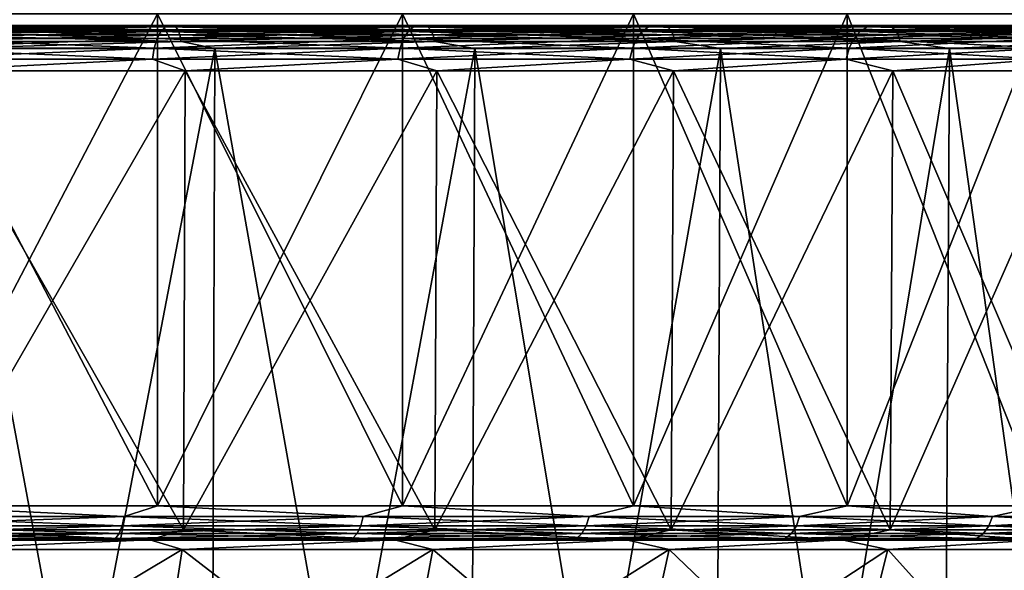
# Model space of a CAD drawing. Header units: metres. Extents: x -92 to 264, y -100 to 50.
# Tile 197 of 656: x 8 to 17, y -69 to -64. Entities that reach past the tile are written whole.
import ezdxf

# ---------------------------------------------------------------- set-up
doc = ezdxf.new("R2010")
doc.units = ezdxf.units.M
doc.layers.add('solid_21062050_01', color=7, linetype='CONTINUOUS')

msp = doc.modelspace()

# ---------------------------------------------------------------- linework, layer by layer
at = {"layer": 'solid_21062050_01'}
for points in [[(9.35491, -63.900002, -25.50779), (9.35491, -68.199997, -25.50779), (7.107355, -68.199997, -26.370543)], [(7.107355, -63.900002, -26.370543), (9.35491, -63.900002, -25.50779), (7.107355, -68.199997, -26.370543)], [(7.107355, -63.900002, 17.378082), (7.107355, -68.199997, 17.37808), (9.354911, -68.199997, 16.515329)], [(9.35491, -63.900002, 16.515329), (7.107355, -63.900002, 17.378082), (9.354911, -68.199997, 16.515329)], [(11.499975, -63.900002, -24.414829), (11.499975, -68.199997, -24.414829), (9.35491, -68.199997, -25.50779)], [(9.35491, -63.900002, -25.50779), (11.499975, -63.900002, -24.414829), (9.35491, -68.199997, -25.50779)], [(9.35491, -63.900002, 16.515329), (9.354911, -68.199997, 16.515329), (11.499976, -68.199997, 15.422368)], [(11.499975, -63.900002, 15.422368), (9.35491, -63.900002, 16.515329), (11.499976, -68.199997, 15.422368)], [(13.519039, -63.900002, -23.103636), (13.519039, -68.199997, -23.103636), (11.499975, -68.199997, -24.414829)], [(11.499975, -63.900002, -24.414829), (13.519039, -63.900002, -23.103636), (11.499975, -68.199997, -24.414829)], [(11.499975, -63.900002, 15.422368), (11.499976, -68.199997, 15.422368), (13.519039, -68.199997, 14.111176)], [(13.519039, -63.900002, 14.111176), (11.499975, -63.900002, 15.422368), (13.519039, -68.199997, 14.111176)], [(15.389986, -63.900002, -21.588577), (15.389986, -68.199997, -21.588577), (13.519039, -68.199997, -23.103636)], [(13.519039, -63.900002, -23.103636), (15.389986, -63.900002, -21.588577), (13.519039, -68.199997, -23.103636)], [(13.519039, -63.900002, 14.111176), (13.519039, -68.199997, 14.111176), (15.389986, -68.199997, 12.596117)], [(15.389986, -63.900002, 12.596117), (13.519039, -63.900002, 14.111176), (15.389986, -68.199997, 12.596117)], [(17.092318, -63.900002, -19.88625), (17.092318, -68.199997, -19.88625), (15.389986, -68.199997, -21.588577)], [(15.389986, -63.900002, -21.588577), (17.092318, -63.900002, -19.88625), (15.389986, -68.199997, -21.588577)], [(15.389986, -63.900002, 12.596117), (15.389986, -68.199997, 12.596117), (17.092318, -68.199997, 10.893789)], [(17.092318, -63.900002, 10.893789), (15.389986, -63.900002, 12.596117), (17.092318, -68.199997, 10.893789)], [(7.099416, -64.115776, 18.131247), (7.124185, -64.052856, 18.21019), (9.384804, -64.052856, 17.372948)], [(9.352176, -64.115776, 17.296915), (7.099416, -64.115776, 18.131247), (9.384804, -64.052856, 17.372948)], [(7.099416, -64.115776, -27.123707), (9.352176, -64.115776, -26.289375), (7.124185, -64.052856, -27.20265)], [(7.124185, -64.052856, 18.21019), (7.152971, -64.013374, 18.301937), (9.422724, -64.013374, 17.461313)], [(9.384804, -64.052856, 17.372948), (7.124185, -64.052856, 18.21019), (9.422724, -64.013374, 17.461313)], [(7.124185, -64.052856, -27.20265), (9.384804, -64.052856, -26.365408), (7.152971, -64.013374, -27.294397)], [(9.352176, -64.115776, -26.289375), (9.384804, -64.052856, -26.365408), (7.124185, -64.052856, -27.20265)], [(9.422724, -64.013374, 17.461313), (7.152971, -64.013374, 18.301937), (7.411903, -64, 18.326927)], [(7.152971, -64.013374, -27.294397), (9.422724, -64.013374, -26.453773), (7.411871, -64, -27.319397)], [(9.384804, -64.052856, -26.365408), (9.422724, -64.013374, -26.453773), (7.152971, -64.013374, -27.294397)], [(7.216536, -64.009834, -28.285961), (7.659495, -64, -28.081921), (8.88384, -64, -27.648558)], [(7.216536, -64.009834, -28.285961), (8.88384, -64, -27.648558), (9.513587, -64.009834, -27.464062)], [(9.513587, -64.009834, 18.471601), (7.659501, -64, 19.089458), (7.216536, -64.009834, 19.293499)], [(7.216536, -64.009834, 19.293499), (7.23281, -64.038536, 19.347151), (9.535042, -64.038536, 18.523397)], [(9.513587, -64.009834, 18.471601), (7.216536, -64.009834, 19.293499), (9.535042, -64.038536, 18.523397)], [(7.216536, -64.009834, -28.285961), (9.513587, -64.009834, -27.464062), (7.23281, -64.038536, -28.339611)], [(9.513587, -64.009834, -27.464062), (9.535042, -64.038536, -27.515858), (7.23281, -64.038536, -28.339611)], [(7.23281, -64.038536, 19.347151), (7.245687, -64.083237, 19.389601), (9.552018, -64.083237, 18.564383)], [(9.535042, -64.038536, 18.523397), (7.23281, -64.038536, 19.347151), (9.552018, -64.083237, 18.564383)], [(7.23281, -64.038536, -28.339611), (9.535042, -64.038536, -27.515858), (7.245687, -64.083237, -28.382061)], [(9.535042, -64.038536, -27.515858), (9.552018, -64.083237, -27.556843), (7.245687, -64.083237, -28.382061)], [(7.411871, -64, -27.319397), (9.757451, -64, -26.419382), (7.659495, -64, -28.081921)], [(9.422724, -64.013374, -26.453773), (9.757451, -64, -26.419382), (7.411871, -64, -27.319397)], [(7.411903, -64, 18.326927), (7.659501, -64, 19.089458), (8.883845, -64, 18.656096)], [(9.757481, -64, 17.426908), (7.411903, -64, 18.326927), (8.883845, -64, 18.656096)], [(9.422724, -64.013374, 17.461313), (7.411903, -64, 18.326927), (9.757481, -64, 17.426908)], [(9.757451, -64, -26.419382), (8.88384, -64, -27.648558), (7.659495, -64, -28.081921)], [(9.513587, -64.009834, 18.471601), (8.883845, -64, 18.656096), (7.659501, -64, 19.089458)], [(9.757451, -64, -26.419382), (10.083443, -64, -27.151834), (8.88384, -64, -27.648558)], [(9.513587, -64.009834, -27.464062), (8.88384, -64, -27.648558), (10.083443, -64, -27.151834)], [(9.757481, -64, 17.426908), (8.883845, -64, 18.656096), (10.083448, -64, 18.159372)], [(9.513587, -64.009834, 18.471601), (10.083448, -64, 18.159372), (8.883845, -64, 18.656096)], [(9.352176, -64.115776, 17.296915), (9.384804, -64.052856, 17.372948), (11.549121, -64.052856, 16.311298)], [(11.508968, -64.115776, 16.238958), (9.352176, -64.115776, 17.296915), (11.549121, -64.052856, 16.311298)], [(9.352176, -64.115776, -26.289375), (11.508968, -64.115776, -25.231419), (9.384804, -64.052856, -26.365408)], [(9.384804, -64.052856, 17.372948), (9.422724, -64.013374, 17.461313), (11.595786, -64.013374, 16.395374)], [(11.549121, -64.052856, 16.311298), (9.384804, -64.052856, 17.372948), (11.595786, -64.013374, 16.395374)], [(9.384804, -64.052856, -26.365408), (11.549121, -64.052856, -25.303761), (9.422724, -64.013374, -26.453773)], [(11.508968, -64.115776, -25.231419), (11.549121, -64.052856, -25.303761), (9.384804, -64.052856, -26.365408)], [(11.595786, -64.013374, 16.395374), (9.422724, -64.013374, 17.461313), (9.757481, -64, 17.426908)], [(9.422724, -64.013374, -26.453773), (11.595786, -64.013374, -25.387835), (9.757451, -64, -26.419382)], [(11.549121, -64.052856, -25.303761), (11.595786, -64.013374, -25.387835), (9.422724, -64.013374, -26.453773)], [(9.513587, -64.009834, -27.464062), (10.083443, -64, -27.151834), (11.255242, -64, -26.593105)], [(9.513587, -64.009834, -27.464062), (11.255242, -64, -26.593105), (11.719018, -64.009834, -26.420971)], [(11.719018, -64.009834, 17.428511), (10.083448, -64, 18.159372), (9.513587, -64.009834, 18.471601)], [(9.513587, -64.009834, 18.471601), (9.535042, -64.038536, 18.523397), (11.745446, -64.038536, 17.477955)], [(11.719018, -64.009834, 17.428511), (9.513587, -64.009834, 18.471601), (11.745446, -64.038536, 17.477955)], [(9.513587, -64.009834, -27.464062), (11.719018, -64.009834, -26.420971), (9.535042, -64.038536, -27.515858)], [(11.719018, -64.009834, -26.420971), (11.745446, -64.038536, -26.470415), (9.535042, -64.038536, -27.515858)], [(9.535042, -64.038536, 18.523397), (9.552018, -64.083237, 18.564383), (11.766358, -64.083237, 17.517076)], [(11.745446, -64.038536, 17.477955), (9.535042, -64.038536, 18.523397), (11.766358, -64.083237, 17.517076)], [(9.535042, -64.038536, -27.515858), (11.745446, -64.038536, -26.470415), (9.552018, -64.083237, -27.556843)], [(11.745446, -64.038536, -26.470415), (11.766358, -64.083237, -26.509539), (9.552018, -64.083237, -27.556843)], [(9.757451, -64, -26.419382), (11.99577, -64, -25.279268), (10.083443, -64, -27.151834)], [(11.595786, -64.013374, -25.387835), (11.99577, -64, -25.279268), (9.757451, -64, -26.419382)], [(9.757481, -64, 17.426908), (10.083448, -64, 18.159372), (11.255248, -64, 17.600643)], [(11.995798, -64, 16.286793), (9.757481, -64, 17.426908), (11.255248, -64, 17.600643)], [(11.595786, -64.013374, 16.395374), (9.757481, -64, 17.426908), (11.995798, -64, 16.286793)], [(11.99577, -64, -25.279268), (11.255242, -64, -26.593105), (10.083443, -64, -27.151834)], [(11.719018, -64.009834, 17.428511), (11.255248, -64, 17.600643), (10.083448, -64, 18.159372)], [(11.99577, -64, -25.279268), (12.396545, -64, -25.973631), (11.255242, -64, -26.593105)], [(11.719018, -64.009834, -26.420971), (11.255242, -64, -26.593105), (12.396545, -64, -25.973631)], [(11.995798, -64, 16.286793), (11.255248, -64, 17.600643), (12.396551, -64, 16.981167)], [(11.719018, -64.009834, 17.428511), (12.396551, -64, 16.981167), (11.255248, -64, 17.600643)], [(11.508968, -64.115776, 16.238958), (11.549121, -64.052856, 16.311298), (13.594929, -64.052856, 15.036138)], [(13.547664, -64.115776, 14.968229), (11.508968, -64.115776, 16.238958), (13.594929, -64.052856, 15.036138)], [(11.508968, -64.115776, -25.231419), (13.547664, -64.115776, -23.96069), (11.549121, -64.052856, -25.303761)], [(11.549121, -64.052856, 16.311298), (11.595786, -64.013374, 16.395374), (13.64986, -64.013374, 15.11506)], [(13.594929, -64.052856, 15.036138), (11.549121, -64.052856, 16.311298), (13.64986, -64.013374, 15.11506)], [(11.549121, -64.052856, -25.303761), (13.594929, -64.052856, -24.028597), (11.595786, -64.013374, -25.387835)], [(13.547664, -64.115776, -23.96069), (13.594929, -64.052856, -24.028597), (11.549121, -64.052856, -25.303761)], [(13.64986, -64.013374, 15.11506), (11.595786, -64.013374, 16.395374), (11.995798, -64, 16.286793)], [(11.595786, -64.013374, -25.387835), (13.64986, -64.013374, -24.107521), (11.99577, -64, -25.279268)], [(13.594929, -64.052856, -24.028597), (13.64986, -64.013374, -24.107521), (11.595786, -64.013374, -25.387835)], [(11.719018, -64.009834, -26.420971), (12.396545, -64, -25.973631), (13.503837, -64, -25.29524)], [(11.719018, -64.009834, -26.420971), (13.503837, -64, -25.29524), (13.811588, -64.009834, -25.166733)], [(13.811588, -64.009834, 16.174273), (12.396551, -64, 16.981167), (11.719018, -64.009834, 17.428511)], [(11.719018, -64.009834, 17.428511), (11.745446, -64.038536, 17.477955), (13.842736, -64.038536, 16.220888)], [(13.811588, -64.009834, 16.174273), (11.719018, -64.009834, 17.428511), (13.842736, -64.038536, 16.220888)], [(11.719018, -64.009834, -26.420971), (13.811588, -64.009834, -25.166733), (11.745446, -64.038536, -26.470415)], [(13.811588, -64.009834, -25.166733), (13.842736, -64.038536, -25.213348), (11.745446, -64.038536, -26.470415)], [(11.745446, -64.038536, 17.477955), (11.766358, -64.083237, 17.517076), (13.867381, -64.083237, 16.257772)], [(13.842736, -64.038536, 16.220888), (11.745446, -64.038536, 17.477955), (13.867381, -64.083237, 16.257772)], [(11.745446, -64.038536, -26.470415), (13.842736, -64.038536, -25.213348), (11.766358, -64.083237, -26.509539)], [(13.842736, -64.038536, -25.213348), (13.867381, -64.083237, -25.250233), (11.766358, -64.083237, -26.509539)], [(11.99577, -64, -25.279268), (14.102632, -64, -23.911385), (12.396545, -64, -25.973631)], [(13.64986, -64.013374, -24.107521), (14.102632, -64, -23.911385), (11.99577, -64, -25.279268)], [(11.995798, -64, 16.286793), (12.396551, -64, 16.981167), (13.503841, -64, 16.302776)], [(14.102658, -64, 14.918904), (11.995798, -64, 16.286793), (13.503841, -64, 16.302776)], [(13.64986, -64.013374, 15.11506), (11.995798, -64, 16.286793), (14.102658, -64, 14.918904)], [(14.102632, -64, -23.911385), (13.503837, -64, -25.29524), (12.396545, -64, -25.973631)], [(13.811588, -64.009834, 16.174273), (13.503841, -64, 16.302776), (12.396551, -64, 16.981167)], [(14.102632, -64, -23.911385), (14.573799, -64, -24.560043), (13.503837, -64, -25.29524)], [(13.811588, -64.009834, -25.166733), (13.503837, -64, -25.29524), (14.573799, -64, -24.560043)], [(14.102658, -64, 14.918904), (13.503841, -64, 16.302776), (14.573804, -64, 15.567579)], [(13.811588, -64.009834, 16.174273), (14.573804, -64, 15.567579), (13.503841, -64, 16.302776)], [(13.547664, -64.115776, 14.968229), (13.594929, -64.052856, 15.036138), (15.501235, -64.052856, 13.560547)], [(15.447342, -64.115776, 13.497769), (13.547664, -64.115776, 14.968229), (15.501235, -64.052856, 13.560547)], [(13.547664, -64.115776, -23.96069), (15.447342, -64.115776, -22.490229), (13.594929, -64.052856, -24.028597)], [(13.594929, -64.052856, 15.036138), (13.64986, -64.013374, 15.11506), (15.563869, -64.013374, 13.633507)], [(15.501235, -64.052856, 13.560547), (13.594929, -64.052856, 15.036138), (15.563869, -64.013374, 13.633507)], [(13.594929, -64.052856, -24.028597), (15.501235, -64.052856, -22.553007), (13.64986, -64.013374, -24.107521)], [(15.447342, -64.115776, -22.490229), (15.501235, -64.052856, -22.553007), (13.594929, -64.052856, -24.028597)], [(15.563869, -64.013374, 13.633507), (13.64986, -64.013374, 15.11506), (14.102658, -64, 14.918904)], [(13.64986, -64.013374, -24.107521), (15.563869, -64.013374, -22.625967), (14.102632, -64, -23.911385)], [(15.501235, -64.052856, -22.553007), (15.563869, -64.013374, -22.625967), (13.64986, -64.013374, -24.107521)], [(13.811588, -64.009834, -25.166733), (14.573799, -64, -24.560043), (15.603977, -64, -23.769756)], [(13.811588, -64.009834, -25.166733), (15.603977, -64, -23.769756), (15.771145, -64.009834, -23.713427)], [(15.771145, -64.009834, 14.720966), (14.573804, -64, 15.567579), (13.811588, -64.009834, 16.174273)], [(13.811588, -64.009834, 16.174273), (13.842736, -64.038536, 16.220888), (15.806712, -64.038536, 14.764304)], [(15.771145, -64.009834, 14.720966), (13.811588, -64.009834, 16.174273), (15.806712, -64.038536, 14.764304)], [(13.811588, -64.009834, -25.166733), (15.771145, -64.009834, -23.713427), (13.842736, -64.038536, -25.213348)], [(15.771145, -64.009834, -23.713427), (15.806712, -64.038536, -23.756763), (13.842736, -64.038536, -25.213348)], [(13.842736, -64.038536, 16.220888), (13.867381, -64.083237, 16.257772), (15.834854, -64.083237, 14.798595)], [(15.806712, -64.038536, 14.764304), (13.842736, -64.038536, 16.220888), (15.834854, -64.083237, 14.798595)], [(13.842736, -64.038536, -25.213348), (15.806712, -64.038536, -23.756763), (13.867381, -64.083237, -25.250233)], [(15.806712, -64.038536, -23.756763), (15.834854, -64.083237, -23.791056), (13.867381, -64.083237, -25.250233)], [(14.102632, -64, -23.911385), (16.05521, -64, -22.330553), (14.573799, -64, -24.560043)], [(15.563869, -64.013374, -22.625967), (16.05521, -64, -22.330553), (14.102632, -64, -23.911385)], [(14.102658, -64, 14.918904), (14.573804, -64, 15.567579), (15.603982, -64, 14.777292)], [(16.055233, -64, 13.338072), (14.102658, -64, 14.918904), (15.603982, -64, 14.777292)], [(15.563869, -64.013374, 13.633507), (14.102658, -64, 14.918904), (16.055233, -64, 13.338072)], [(16.05521, -64, -22.330553), (15.603977, -64, -23.769756), (14.573799, -64, -24.560043)], [(15.771145, -64.009834, 14.720966), (15.603982, -64, 14.777292), (14.573804, -64, 15.567579)], [(15.447342, -64.115776, 13.497769), (15.501235, -64.052856, 13.560547), (17.248476, -64.052856, 11.89967)], [(17.188509, -64.115776, 11.842666), (15.447342, -64.115776, 13.497769), (17.248476, -64.052856, 11.89967)], [(15.447342, -64.115776, -22.490229), (17.188509, -64.115776, -20.835127), (15.501235, -64.052856, -22.553007)], [(15.501235, -64.052856, 13.560547), (15.563869, -64.013374, 13.633507), (17.318171, -64.013374, 11.965919)], [(17.248476, -64.052856, 11.89967), (15.501235, -64.052856, 13.560547), (17.318171, -64.013374, 11.965919)], [(15.501235, -64.052856, -22.553007), (17.248476, -64.052856, -20.89213), (15.563869, -64.013374, -22.625967)], [(17.188509, -64.115776, -20.835127), (17.248476, -64.052856, -20.89213), (15.501235, -64.052856, -22.553007)], [(17.318171, -64.013374, 11.965919), (15.563869, -64.013374, 13.633507), (16.055233, -64, 13.338072)], [(15.563869, -64.013374, -22.625967), (17.318171, -64.013374, -20.95838), (16.05521, -64, -22.330553)], [(17.248476, -64.052856, -20.89213), (17.318171, -64.013374, -20.95838), (15.563869, -64.013374, -22.625967)], [(16.05521, -64, -22.330553), (16.591614, -64, -22.926397), (15.603977, -64, -23.769756)], [(15.771145, -64.009834, -23.713427), (15.603977, -64, -23.769756), (16.591614, -64, -22.926397)], [(16.055233, -64, 13.338072), (15.603982, -64, 14.777292), (16.591618, -64, 13.933932)], [(15.771145, -64.009834, 14.720966), (16.591618, -64, 13.933932), (15.603982, -64, 14.777292)], [(15.771145, -64.009834, -23.713427), (16.591614, -64, -22.926397), (17.533415, -64, -22.032806)], [(15.771145, -64.009834, -23.713427), (17.533415, -64, -22.032806), (17.578817, -64.009834, -22.075048)], [(17.578817, -64.009834, 13.082587), (16.591618, -64, 13.933932), (15.771145, -64.009834, 14.720966)], [(15.771145, -64.009834, 14.720966), (15.806712, -64.038536, 14.764304), (17.618462, -64.038536, 13.122231)], [(17.578817, -64.009834, 13.082587), (15.771145, -64.009834, 14.720966), (17.618462, -64.038536, 13.122231)], [(15.771145, -64.009834, -23.713427), (17.578817, -64.009834, -22.075048), (15.806712, -64.038536, -23.756763)], [(17.578817, -64.009834, -22.075048), (17.618462, -64.038536, -22.114691), (15.806712, -64.038536, -23.756763)], [(15.806712, -64.038536, 14.764304), (15.834854, -64.083237, 14.798595), (17.649828, -64.083237, 13.153598)], [(17.618462, -64.038536, 13.122231), (15.806712, -64.038536, 14.764304), (17.649828, -64.083237, 13.153598)], [(15.806712, -64.038536, -23.756763), (17.618462, -64.038536, -22.114691), (15.834854, -64.083237, -23.791056)], [(17.618462, -64.038536, -22.114691), (17.649828, -64.083237, -22.146059), (15.834854, -64.083237, -23.791056)], [(16.05521, -64, -22.330553), (17.831427, -64, -20.554655), (16.591614, -64, -22.926397)], [(17.318171, -64.013374, -20.95838), (17.831427, -64, -20.554655), (16.05521, -64, -22.330553)], [(16.055233, -64, 13.338072), (16.591618, -64, 13.933932), (17.533421, -64, 13.040341)], [(17.83145, -64, 11.562171), (16.055233, -64, 13.338072), (17.533421, -64, 13.040341)], [(17.318171, -64.013374, 11.965919), (16.055233, -64, 13.338072), (17.83145, -64, 11.562171)], [(17.831427, -64, -20.554655), (17.533415, -64, -22.032806), (16.591614, -64, -22.926397)], [(17.578817, -64.009834, 13.082587), (17.533421, -64, 13.040341), (16.591618, -64, 13.933932)], [(7.080338, -64.197899, 18.070438), (7.099416, -64.115776, 18.131247), (9.352176, -64.115776, 17.296915)], [(9.327043, -64.197899, 17.23835), (7.080338, -64.197899, 18.070438), (9.352176, -64.115776, 17.296915)], [(7.080338, -64.197899, -27.062899), (9.327043, -64.197899, -26.23081), (7.099416, -64.115776, -27.123707)], [(9.327043, -64.197899, -26.23081), (9.352176, -64.115776, -26.289375), (7.099416, -64.115776, -27.123707)], [(7.245687, -64.083237, 19.389601), (7.253891, -64.139526, 19.416641), (9.562832, -64.139526, 18.590488)], [(9.552018, -64.083237, 18.564383), (7.245687, -64.083237, 19.389601), (9.562832, -64.139526, 18.590488)], [(7.245687, -64.083237, -28.382061), (9.552018, -64.083237, -27.556843), (7.253891, -64.139526, -28.409101)], [(9.552018, -64.083237, -27.556843), (9.562832, -64.139526, -27.582951), (7.253891, -64.139526, -28.409101)], [(9.562832, -64.139526, 18.590488), (7.253891, -64.139526, 19.416641), (7.483526, -64.201744, 19.355579)], [(7.253891, -64.139526, -28.409101), (9.562832, -64.139526, -27.582951), (7.483526, -64.201744, -28.34804)], [(9.562832, -64.139526, 18.590488), (7.483526, -64.201744, 19.355579), (9.858183, -64.201744, 18.476105)], [(9.562832, -64.139526, -27.582951), (9.858183, -64.201744, -27.468565), (7.483526, -64.201744, -28.34804)], [(9.327043, -64.197899, 17.23835), (9.352176, -64.115776, 17.296915), (11.508968, -64.115776, 16.238958)], [(11.47804, -64.197899, 16.183235), (9.327043, -64.197899, 17.23835), (11.508968, -64.115776, 16.238958)], [(9.327043, -64.197899, -26.23081), (11.47804, -64.197899, -25.175695), (9.352176, -64.115776, -26.289375)], [(11.47804, -64.197899, -25.175695), (11.508968, -64.115776, -25.231419), (9.352176, -64.115776, -26.289375)], [(9.552018, -64.083237, 18.564383), (9.562832, -64.139526, 18.590488), (11.779679, -64.139526, 17.542)], [(11.766358, -64.083237, 17.517076), (9.552018, -64.083237, 18.564383), (11.779679, -64.139526, 17.542)], [(9.552018, -64.083237, -27.556843), (11.766358, -64.083237, -26.509539), (9.562832, -64.139526, -27.582951)], [(11.766358, -64.083237, -26.509539), (11.779679, -64.139526, -26.53446), (9.562832, -64.139526, -27.582951)], [(11.779679, -64.139526, 17.542), (9.562832, -64.139526, 18.590488), (9.858183, -64.201744, 18.476105)], [(9.562832, -64.139526, -27.582951), (11.779679, -64.139526, -26.53446), (9.858183, -64.201744, -27.468565)], [(11.779679, -64.139526, 17.542), (9.858183, -64.201744, 18.476105), (12.131678, -64.201744, 17.360905)], [(11.779679, -64.139526, -26.53446), (12.131678, -64.201744, -26.353365), (9.858183, -64.201744, -27.468565)], [(11.47804, -64.197899, 16.183235), (11.508968, -64.115776, 16.238958), (13.547664, -64.115776, 14.968229)], [(13.511256, -64.197899, 14.915922), (11.47804, -64.197899, 16.183235), (13.547664, -64.115776, 14.968229)], [(11.47804, -64.197899, -25.175695), (13.511256, -64.197899, -23.908382), (11.508968, -64.115776, -25.231419)], [(13.511256, -64.197899, -23.908382), (13.547664, -64.115776, -23.96069), (11.508968, -64.115776, -25.231419)], [(11.766358, -64.083237, 17.517076), (11.779679, -64.139526, 17.542), (13.88308, -64.139526, 16.281269)], [(13.867381, -64.083237, 16.257772), (11.766358, -64.083237, 17.517076), (13.88308, -64.139526, 16.281269)], [(11.766358, -64.083237, -26.509539), (13.867381, -64.083237, -25.250233), (11.779679, -64.139526, -26.53446)], [(13.867381, -64.083237, -25.250233), (13.88308, -64.139526, -25.273729), (11.779679, -64.139526, -26.53446)], [(13.88308, -64.139526, 16.281269), (11.779679, -64.139526, 17.542), (12.131678, -64.201744, 17.360905)], [(11.779679, -64.139526, -26.53446), (13.88308, -64.139526, -25.273729), (12.131678, -64.201744, -26.353365)], [(13.88308, -64.139526, 16.281269), (12.131678, -64.201744, 17.360905), (14.280685, -64.201744, 16.021421)], [(13.88308, -64.139526, -25.273729), (14.280685, -64.201744, -25.013882), (12.131678, -64.201744, -26.353365)], [(13.511256, -64.197899, 14.915922), (13.547664, -64.115776, 14.968229), (15.447342, -64.115776, 13.497769)], [(15.405829, -64.197899, 13.449413), (13.511256, -64.197899, 14.915922), (15.447342, -64.115776, 13.497769)], [(13.511256, -64.197899, -23.908382), (15.405829, -64.197899, -22.441874), (13.547664, -64.115776, -23.96069)], [(15.405829, -64.197899, -22.441874), (15.447342, -64.115776, -22.490229), (13.547664, -64.115776, -23.96069)], [(13.867381, -64.083237, 16.257772), (13.88308, -64.139526, 16.281269), (15.852781, -64.139526, 14.820439)], [(15.834854, -64.083237, 14.798595), (13.867381, -64.083237, 16.257772), (15.852781, -64.139526, 14.820439)], [(13.867381, -64.083237, -25.250233), (15.834854, -64.083237, -23.791056), (13.88308, -64.139526, -25.273729)], [(15.834854, -64.083237, -23.791056), (15.852781, -64.139526, -23.812901), (13.88308, -64.139526, -25.273729)], [(15.852781, -64.139526, 14.820439), (13.88308, -64.139526, 16.281269), (14.280685, -64.201744, 16.021421)], [(13.88308, -64.139526, -25.273729), (15.852781, -64.139526, -23.812901), (14.280685, -64.201744, -25.013882)], [(15.852781, -64.139526, 14.820439), (14.280685, -64.201744, 16.021421), (16.283154, -64.201744, 14.471397)], [(15.852781, -64.139526, -23.812901), (16.283154, -64.201744, -23.463858), (14.280685, -64.201744, -25.013882)], [(15.405829, -64.197899, 13.449413), (15.447342, -64.115776, 13.497769), (17.188509, -64.115776, 11.842666)], [(17.142319, -64.197899, 11.798759), (15.405829, -64.197899, 13.449413), (17.188509, -64.115776, 11.842666)], [(15.405829, -64.197899, -22.441874), (17.142319, -64.197899, -20.791218), (15.447342, -64.115776, -22.490229)], [(17.142319, -64.197899, -20.791218), (17.188509, -64.115776, -20.835127), (15.447342, -64.115776, -22.490229)], [(15.834854, -64.083237, 14.798595), (15.852781, -64.139526, 14.820439), (17.669809, -64.139526, 13.17358)], [(17.649828, -64.083237, 13.153598), (15.834854, -64.083237, 14.798595), (17.669809, -64.139526, 13.17358)], [(15.834854, -64.083237, -23.791056), (17.649828, -64.083237, -22.146059), (15.852781, -64.139526, -23.812901)], [(17.649828, -64.083237, -22.146059), (17.669809, -64.139526, -22.16604), (15.852781, -64.139526, -23.812901)], [(17.669809, -64.139526, 13.17358), (15.852781, -64.139526, 14.820439), (16.283154, -64.201744, 14.471397)], [(15.852781, -64.139526, -23.812901), (17.669809, -64.139526, -22.16604), (16.283154, -64.201744, -23.463858)], [(17.669809, -64.139526, 13.17358), (16.283154, -64.201744, 14.471397), (18.118534, -64.201744, 12.72674)], [(17.669809, -64.139526, -22.16604), (18.118534, -64.201744, -21.7192), (16.283154, -64.201744, -23.463858)], [(7.068238, -64.293663, 18.031874), (7.080338, -64.197899, 18.070438), (9.327043, -64.197899, 17.23835)], [(9.311104, -64.293663, 17.201206), (7.068238, -64.293663, 18.031874), (9.327043, -64.197899, 17.23835)], [(7.068238, -64.293663, -27.024334), (9.311104, -64.293663, -26.193666), (7.080338, -64.197899, -27.062899)], [(9.311104, -64.293663, -26.193666), (9.327043, -64.197899, -26.23081), (7.080338, -64.197899, -27.062899)], [(9.858183, -64.201744, -27.468565), (9.815159, -76.706161, -27.36828), (7.45088, -76.706161, -28.243914)], [(7.483526, -64.201744, -28.34804), (9.858183, -64.201744, -27.468565), (7.45088, -76.706161, -28.243914)], [(7.483526, -64.201744, 19.355579), (7.450881, -76.706161, 19.251451), (9.815159, -76.706161, 18.37582)], [(9.858183, -64.201744, 18.476105), (7.483526, -64.201744, 19.355579), (9.815159, -76.706161, 18.37582)], [(9.311104, -64.293663, 17.201206), (9.327043, -64.197899, 17.23835), (11.47804, -64.197899, 16.183235)], [(11.458425, -64.293663, 16.147896), (9.311104, -64.293663, 17.201206), (11.47804, -64.197899, 16.183235)], [(9.311104, -64.293663, -26.193666), (11.458425, -64.293663, -25.140356), (9.327043, -64.197899, -26.23081)], [(11.458425, -64.293663, -25.140356), (11.47804, -64.197899, -25.175695), (9.327043, -64.197899, -26.23081)], [(12.131678, -64.201744, -26.353365), (12.078719, -76.706161, -26.257954), (9.815159, -76.706161, -27.36828)], [(9.858183, -64.201744, -27.468565), (12.131678, -64.201744, -26.353365), (9.815159, -76.706161, -27.36828)], [(9.858183, -64.201744, 18.476105), (9.815159, -76.706161, 18.37582), (12.078719, -76.706161, 17.265493)], [(12.131678, -64.201744, 17.360905), (9.858183, -64.201744, 18.476105), (12.078719, -76.706161, 17.265493)], [(11.458425, -64.293663, 16.147896), (11.47804, -64.197899, 16.183235), (13.511256, -64.197899, 14.915922)], [(13.488167, -64.293663, 14.882748), (11.458425, -64.293663, 16.147896), (13.511256, -64.197899, 14.915922)], [(11.458425, -64.293663, -25.140356), (13.488167, -64.293663, -23.875208), (11.47804, -64.197899, -25.175695)], [(13.488167, -64.293663, -23.875208), (13.511256, -64.197899, -23.908382), (11.47804, -64.197899, -25.175695)], [(14.280685, -64.201744, -25.013882), (14.218353, -76.706161, -24.924311), (12.078719, -76.706161, -26.257954)], [(12.131678, -64.201744, -26.353365), (14.280685, -64.201744, -25.013882), (12.078719, -76.706161, -26.257954)], [(12.131678, -64.201744, 17.360905), (12.078719, -76.706161, 17.265493), (14.218353, -76.706161, 15.93185)], [(14.280685, -64.201744, 16.021421), (12.131678, -64.201744, 17.360905), (14.218353, -76.706161, 15.93185)], [(13.488167, -64.293663, 14.882748), (13.511256, -64.197899, 14.915922), (15.405829, -64.197899, 13.449413)], [(15.379501, -64.293663, 13.418745), (13.488167, -64.293663, 14.882748), (15.405829, -64.197899, 13.449413)], [(13.488167, -64.293663, -23.875208), (15.379501, -64.293663, -22.411205), (13.511256, -64.197899, -23.908382)], [(15.379501, -64.293663, -22.411205), (15.405829, -64.197899, -22.441874), (13.511256, -64.197899, -23.908382)], [(16.283154, -64.201744, -23.463858), (16.212072, -76.706161, -23.381058), (14.218353, -76.706161, -24.924311)], [(14.280685, -64.201744, -25.013882), (16.283154, -64.201744, -23.463858), (14.218353, -76.706161, -24.924311)], [(14.280685, -64.201744, 16.021421), (14.218353, -76.706161, 15.93185), (16.212076, -76.706161, 14.388596)], [(16.283154, -64.201744, 14.471397), (14.280685, -64.201744, 16.021421), (16.212076, -76.706161, 14.388596)], [(15.379501, -64.293663, 13.418745), (15.405829, -64.197899, 13.449413), (17.142319, -64.197899, 11.798759)], [(17.113022, -64.293663, 11.77091), (15.379501, -64.293663, 13.418745), (17.142319, -64.197899, 11.798759)], [(15.379501, -64.293663, -22.411205), (17.113022, -64.293663, -20.763371), (15.405829, -64.197899, -22.441874)], [(17.113022, -64.293663, -20.763371), (17.142319, -64.197899, -20.791218), (15.405829, -64.197899, -22.441874)], [(18.118534, -64.201744, -21.7192), (18.039442, -76.706161, -21.644016), (16.212072, -76.706161, -23.381058)], [(16.283154, -64.201744, -23.463858), (18.118534, -64.201744, -21.7192), (16.212072, -76.706161, -23.381058)], [(16.283154, -64.201744, 14.471397), (16.212076, -76.706161, 14.388596), (18.039442, -76.706161, 12.651556)], [(18.118534, -64.201744, 12.72674), (16.283154, -64.201744, 14.471397), (18.039442, -76.706161, 12.651556)], [(7.068238, -64.293663, -27.024334), (7.291709, -64.396507, -26.937881), (9.311104, -64.293663, -26.193666)], [(9.311104, -64.293663, 17.201206), (7.291709, -64.396507, 17.945419), (7.068238, -64.293663, 18.031874)], [(9.311104, -64.293663, -26.193666), (7.291709, -64.396507, -26.937881), (9.59756, -64.396507, -26.05275)], [(9.311104, -64.293663, 17.201206), (9.59756, -64.396507, 17.060289), (7.291709, -64.396507, 17.945419)], [(9.311104, -64.293663, -26.193666), (9.59756, -64.396507, -26.05275), (11.458425, -64.293663, -25.140356)], [(11.458425, -64.293663, 16.147896), (9.59756, -64.396507, 17.060289), (9.311104, -64.293663, 17.201206)], [(11.458425, -64.293663, -25.140356), (9.59756, -64.396507, -26.05275), (11.798254, -64.396507, -24.931442)], [(11.458425, -64.293663, 16.147896), (11.798254, -64.396507, 15.938982), (9.59756, -64.396507, 17.060289)], [(11.458425, -64.293663, -25.140356), (11.798254, -64.396507, -24.931442), (13.488167, -64.293663, -23.875208)], [(13.488167, -64.293663, 14.882748), (11.798254, -64.396507, 15.938982), (11.458425, -64.293663, 16.147896)], [(13.488167, -64.293663, -23.875208), (11.798254, -64.396507, -24.931442), (13.869685, -64.396507, -23.586241)], [(13.488167, -64.293663, 14.882748), (13.869685, -64.396507, 14.593781), (11.798254, -64.396507, 15.938982)], [(13.488167, -64.293663, -23.875208), (13.869685, -64.396507, -23.586241), (15.379501, -64.293663, -22.411205)], [(15.379501, -64.293663, 13.418745), (13.869685, -64.396507, 14.593781), (13.488167, -64.293663, 14.882748)], [(15.379501, -64.293663, -22.411205), (13.869685, -64.396507, -23.586241), (15.789156, -64.396507, -22.031887)], [(15.379501, -64.293663, 13.418745), (15.789156, -64.396507, 13.039426), (13.869685, -64.396507, 14.593781)], [(15.379501, -64.293663, -22.411205), (15.789156, -64.396507, -22.031887), (17.113022, -64.293663, -20.763371)], [(17.113022, -64.293663, 11.77091), (15.789156, -64.396507, 13.039426), (15.379501, -64.293663, 13.418745)], [(17.113022, -64.293663, -20.763371), (15.789156, -64.396507, -22.031887), (17.535639, -64.396507, -20.285406)], [(17.113022, -64.293663, 11.77091), (17.535639, -64.396507, 11.292946), (15.789156, -64.396507, 13.039426)], [(7.280901, -68.411842, -26.904549), (9.583323, -68.411842, -26.020731), (7.291709, -64.396507, -26.937881)], [(7.280901, -68.411842, 17.912086), (7.291709, -64.396507, 17.945419), (9.59756, -64.396507, 17.060289)], [(9.583323, -68.411842, 17.028271), (7.280901, -68.411842, 17.912086), (9.59756, -64.396507, 17.060289)], [(9.583323, -68.411842, -26.020731), (9.59756, -64.396507, -26.05275), (7.291709, -64.396507, -26.937881)], [(9.583323, -68.411842, -26.020731), (11.78075, -68.411842, -24.901087), (9.59756, -64.396507, -26.05275)], [(9.583323, -68.411842, 17.028271), (9.59756, -64.396507, 17.060289), (11.798254, -64.396507, 15.938982)], [(11.78075, -68.411842, 15.908626), (9.583323, -68.411842, 17.028271), (11.798254, -64.396507, 15.938982)], [(11.78075, -68.411842, -24.901087), (11.798254, -64.396507, -24.931442), (9.59756, -64.396507, -26.05275)], [(11.78075, -68.411842, -24.901087), (13.8491, -68.411842, -23.557884), (11.798254, -64.396507, -24.931442)], [(11.78075, -68.411842, 15.908626), (11.798254, -64.396507, 15.938982), (13.869685, -64.396507, 14.593781)], [(13.8491, -68.411842, 14.565424), (11.78075, -68.411842, 15.908626), (13.869685, -64.396507, 14.593781)], [(13.8491, -68.411842, -23.557884), (13.869685, -64.396507, -23.586241), (11.798254, -64.396507, -24.931442)], [(13.8491, -68.411842, -23.557884), (15.765719, -68.411842, -22.005836), (13.869685, -64.396507, -23.586241)], [(13.8491, -68.411842, 14.565424), (13.869685, -64.396507, 14.593781), (15.789156, -64.396507, 13.039426)], [(15.765719, -68.411842, 13.013376), (13.8491, -68.411842, 14.565424), (15.789156, -64.396507, 13.039426)], [(15.765719, -68.411842, -22.005836), (15.789156, -64.396507, -22.031887), (13.869685, -64.396507, -23.586241)], [(15.765719, -68.411842, -22.005836), (17.509607, -68.411842, -20.26195), (15.789156, -64.396507, -22.031887)], [(15.765719, -68.411842, 13.013376), (15.789156, -64.396507, 13.039426), (17.535639, -64.396507, 11.292946)], [(17.509607, -68.411842, 11.269488), (15.765719, -68.411842, 13.013376), (17.535639, -64.396507, 11.292946)], [(17.509607, -68.411842, -20.26195), (17.535639, -64.396507, -20.285406), (15.789156, -64.396507, -22.031887)], [(6.880956, -68.292702, -26.427423), (7.107355, -68.199997, -26.370543), (9.064394, -68.292702, -25.618767)], [(9.064394, -68.292702, 16.626307), (7.107355, -68.199997, 17.37808), (6.880956, -68.292702, 17.434963)], [(9.064394, -68.292702, -25.618767), (7.107355, -68.199997, -26.370543), (9.35491, -68.199997, -25.50779)], [(9.064394, -68.292702, 16.626307), (9.354911, -68.199997, 16.515329), (7.107355, -68.199997, 17.37808)], [(9.064394, -68.292702, -25.618767), (9.35491, -68.199997, -25.50779), (11.154819, -68.292702, -24.593365)], [(11.154819, -68.292702, 15.600904), (9.354911, -68.199997, 16.515329), (9.064394, -68.292702, 16.626307)], [(11.154819, -68.292702, -24.593365), (9.35491, -68.199997, -25.50779), (11.499975, -68.199997, -24.414829)], [(11.154819, -68.292702, 15.600904), (11.499976, -68.199997, 15.422368), (9.354911, -68.199997, 16.515329)], [(11.154819, -68.292702, -24.593365), (11.499975, -68.199997, -24.414829), (13.130781, -68.292702, -23.361738)], [(13.130781, -68.292702, 14.369278), (11.499976, -68.199997, 15.422368), (11.154819, -68.292702, 15.600904)], [(13.130781, -68.292702, -23.361738), (11.499975, -68.199997, -24.414829), (13.519039, -68.199997, -23.103636)], [(13.130781, -68.292702, 14.369278), (13.519039, -68.199997, 14.111176), (11.499976, -68.199997, 15.422368)], [(13.130781, -68.292702, -23.361738), (13.519039, -68.199997, -23.103636), (14.972003, -68.292702, -21.936525)], [(14.972003, -68.292702, 12.944066), (13.519039, -68.199997, 14.111176), (13.130781, -68.292702, 14.369278)], [(14.972003, -68.292702, -21.936525), (13.519039, -68.199997, -23.103636), (15.389986, -68.199997, -21.588577)], [(14.972003, -68.292702, 12.944066), (15.389986, -68.199997, 12.596117), (13.519039, -68.199997, 14.111176)], [(14.972003, -68.292702, -21.936525), (15.389986, -68.199997, -21.588577), (16.659592, -68.292702, -20.332354)], [(16.659592, -68.292702, 11.339892), (15.389986, -68.199997, 12.596117), (14.972003, -68.292702, 12.944066)], [(16.659592, -68.292702, -20.332354), (15.389986, -68.199997, -21.588577), (17.092318, -68.199997, -19.88625)], [(16.659592, -68.292702, 11.339892), (17.092318, -68.199997, 10.893789), (15.389986, -68.199997, 12.596117)], [(16.659592, -68.292702, -20.332354), (17.092318, -68.199997, -19.88625), (18.176231, -68.292702, -18.56568)], [(18.176231, -68.292702, 9.57322), (17.092318, -68.199997, 10.893789), (16.659592, -68.292702, 11.339892)], [(6.880956, -68.292702, 17.434963), (6.868183, -68.376411, 17.394253), (9.047568, -68.376411, 16.587097)], [(9.064394, -68.292702, -25.618767), (9.047568, -68.376411, -25.579557), (6.868183, -68.376411, -26.386713)], [(6.880956, -68.292702, -26.427423), (9.064394, -68.292702, -25.618767), (6.868183, -68.376411, -26.386713)], [(9.064394, -68.292702, 16.626307), (6.880956, -68.292702, 17.434963), (9.047568, -68.376411, 16.587097)], [(9.064394, -68.292702, 16.626307), (9.047568, -68.376411, 16.587097), (11.134113, -68.376411, 15.563598)], [(11.154819, -68.292702, -24.593365), (11.134113, -68.376411, -24.556059), (9.047568, -68.376411, -25.579557)], [(9.064394, -68.292702, -25.618767), (11.154819, -68.292702, -24.593365), (9.047568, -68.376411, -25.579557)], [(11.154819, -68.292702, 15.600904), (9.064394, -68.292702, 16.626307), (11.134113, -68.376411, 15.563598)], [(11.154819, -68.292702, 15.600904), (11.134113, -68.376411, 15.563598), (13.106406, -68.376411, 14.334258)], [(13.130781, -68.292702, -23.361738), (13.106406, -68.376411, -23.326717), (11.134113, -68.376411, -24.556059)], [(11.154819, -68.292702, -24.593365), (13.130781, -68.292702, -23.361738), (11.134113, -68.376411, -24.556059)], [(13.130781, -68.292702, 14.369278), (11.154819, -68.292702, 15.600904), (13.106406, -68.376411, 14.334258)], [(13.130781, -68.292702, 14.369278), (13.106406, -68.376411, 14.334258), (14.944211, -68.376411, 12.911692)], [(14.972003, -68.292702, -21.936525), (14.944211, -68.376411, -21.904152), (13.106406, -68.376411, -23.326717)], [(13.130781, -68.292702, -23.361738), (14.972003, -68.292702, -21.936525), (13.106406, -68.376411, -23.326717)], [(14.972003, -68.292702, 12.944066), (13.130781, -68.292702, 14.369278), (14.944211, -68.376411, 12.911692)], [(14.972003, -68.292702, 12.944066), (14.944211, -68.376411, 12.911692), (16.628668, -68.376411, 11.310496)], [(16.659592, -68.292702, -20.332354), (16.628668, -68.376411, -20.302958), (14.944211, -68.376411, -21.904152)], [(14.972003, -68.292702, -21.936525), (16.659592, -68.292702, -20.332354), (14.944211, -68.376411, -21.904152)], [(16.659592, -68.292702, 11.339892), (14.972003, -68.292702, 12.944066), (16.628668, -68.376411, 11.310496)], [(16.659592, -68.292702, 11.339892), (16.628668, -68.376411, 11.310496), (18.14249, -68.376411, 9.547103)], [(18.176231, -68.292702, -18.56568), (18.14249, -68.376411, -18.539564), (16.628668, -68.376411, -20.302958)], [(16.659592, -68.292702, -20.332354), (18.176231, -68.292702, -18.56568), (16.628668, -68.376411, -20.302958)], [(18.176231, -68.292702, 9.57322), (16.659592, -68.292702, 11.339892), (18.14249, -68.376411, 9.547103)], [(6.868183, -68.376411, 17.394253), (6.848286, -68.442818, 17.330833), (9.021357, -68.442818, 16.526016)], [(9.047568, -68.376411, -25.579557), (9.021357, -68.442818, -25.518476), (6.848286, -68.442818, -26.323294)], [(6.868183, -68.376411, -26.386713), (9.047568, -68.376411, -25.579557), (6.848286, -68.442818, -26.323294)], [(9.047568, -68.376411, 16.587097), (6.868183, -68.376411, 17.394253), (9.021357, -68.442818, 16.526016)], [(9.047568, -68.376411, 16.587097), (9.021357, -68.442818, 16.526016), (11.101856, -68.442818, 15.505483)], [(11.134113, -68.376411, -24.556059), (11.101856, -68.442818, -24.497944), (9.021357, -68.442818, -25.518476)], [(9.047568, -68.376411, -25.579557), (11.134113, -68.376411, -24.556059), (9.021357, -68.442818, -25.518476)], [(11.134113, -68.376411, 15.563598), (9.047568, -68.376411, 16.587097), (11.101856, -68.442818, 15.505483)], [(11.134113, -68.376411, 15.563598), (11.101856, -68.442818, 15.505483), (13.068437, -68.442818, 14.279704)], [(13.106406, -68.376411, -23.326717), (13.068437, -68.442818, -23.272165), (11.101856, -68.442818, -24.497944)], [(11.134113, -68.376411, -24.556059), (13.106406, -68.376411, -23.326717), (11.101856, -68.442818, -24.497944)], [(13.106406, -68.376411, 14.334258), (11.134113, -68.376411, 15.563598), (13.068437, -68.442818, 14.279704)], [(13.106406, -68.376411, 14.334258), (13.068437, -68.442818, 14.279704), (14.900916, -68.442818, 12.861259)], [(14.944211, -68.376411, -21.904152), (14.900916, -68.442818, -21.85372), (13.068437, -68.442818, -23.272165)], [(13.106406, -68.376411, -23.326717), (14.944211, -68.376411, -21.904152), (13.068437, -68.442818, -23.272165)], [(14.944211, -68.376411, 12.911692), (13.106406, -68.376411, 14.334258), (14.900916, -68.442818, 12.861259)], [(14.944211, -68.376411, 12.911692), (14.900916, -68.442818, 12.861259), (16.580492, -68.442818, 11.264703)], [(16.628668, -68.376411, -20.302958), (16.580492, -68.442818, -20.257164), (14.900916, -68.442818, -21.85372)], [(14.944211, -68.376411, -21.904152), (16.628668, -68.376411, -20.302958), (14.900916, -68.442818, -21.85372)], [(16.628668, -68.376411, 11.310496), (14.944211, -68.376411, 12.911692), (16.580492, -68.442818, 11.264703)], [(16.628668, -68.376411, 11.310496), (16.580492, -68.442818, 11.264703), (18.08993, -68.442818, 9.506418)], [(18.14249, -68.376411, -18.539564), (18.08993, -68.442818, -18.498878), (16.580492, -68.442818, -20.257164)], [(16.628668, -68.376411, -20.302958), (18.14249, -68.376411, -18.539564), (16.580492, -68.442818, -20.257164)], [(18.14249, -68.376411, 9.547103), (16.628668, -68.376411, 11.310496), (18.08993, -68.442818, 9.506418)], [(6.848286, -68.442818, 17.330833), (6.823215, -68.485405, 17.250927), (8.988331, -68.485405, 16.449057)], [(9.021357, -68.442818, -25.518476), (8.988331, -68.485405, -25.441517), (6.823215, -68.485405, -26.243389)], [(6.848286, -68.442818, -26.323294), (9.021357, -68.442818, -25.518476), (6.823215, -68.485405, -26.243389)], [(9.021357, -68.442818, 16.526016), (6.848286, -68.442818, 17.330833), (8.988331, -68.485405, 16.449057)], [(7.050943, -68.498596, 17.976749), (7.280901, -68.411842, 17.912086), (9.288321, -68.498596, 17.148117)], [(9.288321, -68.498596, -26.140577), (7.280901, -68.411842, -26.904549), (7.050943, -68.498596, -26.96921)], [(9.288321, -68.498596, 17.148117), (7.280901, -68.411842, 17.912086), (9.583323, -68.411842, 17.028271)], [(9.288321, -68.498596, -26.140577), (9.583323, -68.411842, -26.020731), (7.280901, -68.411842, -26.904549)], [(9.021357, -68.442818, 16.526016), (8.988331, -68.485405, 16.449057), (11.061214, -68.485405, 15.43226)], [(11.101856, -68.442818, -24.497944), (11.061214, -68.485405, -24.424719), (8.988331, -68.485405, -25.441517)], [(9.021357, -68.442818, -25.518476), (11.101856, -68.442818, -24.497944), (8.988331, -68.485405, -25.441517)], [(11.101856, -68.442818, 15.505483), (9.021357, -68.442818, 16.526016), (11.061214, -68.485405, 15.43226)], [(9.288321, -68.498596, 17.148117), (9.583323, -68.411842, 17.028271), (11.430387, -68.498596, 16.097382)], [(11.430387, -68.498596, -25.089842), (9.583323, -68.411842, -26.020731), (9.288321, -68.498596, -26.140577)], [(11.430387, -68.498596, 16.097382), (9.583323, -68.411842, 17.028271), (11.78075, -68.411842, 15.908626)], [(11.430387, -68.498596, -25.089842), (11.78075, -68.411842, -24.901087), (9.583323, -68.411842, -26.020731)], [(11.101856, -68.442818, 15.505483), (11.061214, -68.485405, 15.43226), (13.020595, -68.485405, 14.210968)], [(13.068437, -68.442818, -23.272165), (13.020595, -68.485405, -23.203428), (11.061214, -68.485405, -24.424719)], [(11.101856, -68.442818, -24.497944), (13.068437, -68.442818, -23.272165), (11.061214, -68.485405, -24.424719)], [(13.068437, -68.442818, 14.279704), (11.101856, -68.442818, 15.505483), (13.020595, -68.485405, 14.210968)], [(11.430387, -68.498596, 16.097382), (11.78075, -68.411842, 15.908626), (13.455163, -68.498596, 14.83533)], [(13.455163, -68.498596, -23.827791), (11.78075, -68.411842, -24.901087), (11.430387, -68.498596, -25.089842)], [(13.455163, -68.498596, 14.83533), (11.78075, -68.411842, 15.908626), (13.8491, -68.411842, 14.565424)], [(13.455163, -68.498596, -23.827791), (13.8491, -68.411842, -23.557884), (11.78075, -68.411842, -24.901087)], [(13.068437, -68.442818, 14.279704), (13.020595, -68.485405, 14.210968), (14.846366, -68.485405, 12.797716)], [(14.900916, -68.442818, -21.85372), (14.846366, -68.485405, -21.790176), (13.020595, -68.485405, -23.203428)], [(13.068437, -68.442818, -23.272165), (14.900916, -68.442818, -21.85372), (13.020595, -68.485405, -23.203428)], [(14.900916, -68.442818, 12.861259), (13.068437, -68.442818, 14.279704), (14.846366, -68.485405, 12.797716)], [(13.455163, -68.498596, 14.83533), (13.8491, -68.411842, 14.565424), (15.34187, -68.498596, 13.374909)], [(15.34187, -68.498596, -22.367371), (13.8491, -68.411842, -23.557884), (13.455163, -68.498596, -23.827791)], [(15.34187, -68.498596, 13.374909), (13.8491, -68.411842, 14.565424), (15.765719, -68.411842, 13.013376)], [(15.34187, -68.498596, -22.367371), (15.765719, -68.411842, -22.005836), (13.8491, -68.411842, -23.557884)], [(14.900916, -68.442818, 12.861259), (14.846366, -68.485405, 12.797716), (16.519793, -68.485405, 11.207005)], [(16.580492, -68.442818, -20.257164), (16.519793, -68.485405, -20.199465), (14.846366, -68.485405, -21.790176)], [(14.900916, -68.442818, -21.85372), (16.580492, -68.442818, -20.257164), (14.846366, -68.485405, -21.790176)], [(16.580492, -68.442818, 11.264703), (14.900916, -68.442818, 12.861259), (16.519793, -68.485405, 11.207005)], [(15.34187, -68.498596, 13.374909), (15.765719, -68.411842, 13.013376), (17.07115, -68.498596, 11.731108)], [(17.07115, -68.498596, -20.723568), (15.765719, -68.411842, -22.005836), (15.34187, -68.498596, -22.367371)], [(17.07115, -68.498596, 11.731108), (15.765719, -68.411842, 13.013376), (17.509607, -68.411842, 11.269488)], [(17.07115, -68.498596, -20.723568), (17.509607, -68.411842, -20.26195), (15.765719, -68.411842, -22.005836)], [(16.580492, -68.442818, 11.264703), (16.519793, -68.485405, 11.207005), (18.023706, -68.485405, 9.455156)], [(18.08993, -68.442818, -18.498878), (18.023706, -68.485405, -18.447617), (16.519793, -68.485405, -20.199465)], [(16.580492, -68.442818, -20.257164), (18.08993, -68.442818, -18.498878), (16.519793, -68.485405, -20.199465)], [(18.08993, -68.442818, 9.506418), (16.580492, -68.442818, 11.264703), (18.023706, -68.485405, 9.455156)], [(8.988331, -68.485405, 16.449057), (6.823215, -68.485405, 17.250927), (7.009383, -68.5, 17.094475)], [(6.823215, -68.485405, -26.243389), (8.988331, -68.485405, -25.441517), (7.009253, -68.5, -26.086977)], [(8.988331, -68.485405, -25.441517), (9.228095, -68.5, -25.235844), (7.009253, -68.5, -26.086977)], [(7.009253, -68.5, -26.086977), (9.228095, -68.5, -25.235844), (7.009383, -68.5, 17.094475)], [(8.988331, -68.485405, 16.449057), (7.009383, -68.5, 17.094475), (9.228216, -68.5, 16.24333)], [(9.228095, -68.5, -25.235844), (9.228216, -68.5, 16.24333), (7.009383, -68.5, 17.094475)], [(9.288321, -68.498596, -26.140577), (7.050943, -68.498596, -26.96921), (7.271117, -68.582581, -26.874453)], [(7.050943, -68.498596, 17.976749), (9.288321, -68.498596, 17.148117), (7.271117, -68.582581, 17.881992)], [(9.288321, -68.498596, -26.140577), (7.271117, -68.582581, -26.874453), (9.570448, -68.582581, -25.991823)], [(9.288321, -68.498596, 17.148117), (9.570448, -68.582581, 16.999363), (7.271117, -68.582581, 17.881992)], [(11.061214, -68.485405, 15.43226), (8.988331, -68.485405, 16.449057), (9.228216, -68.5, 16.24333)], [(8.988331, -68.485405, -25.441517), (11.061214, -68.485405, -24.424719), (9.228095, -68.5, -25.235844)], [(11.061214, -68.485405, -24.424719), (11.346037, -68.5, -24.157276), (9.228095, -68.5, -25.235844)], [(9.228095, -68.5, -25.235844), (11.346037, -68.5, -24.157276), (9.228216, -68.5, 16.24333)], [(11.061214, -68.485405, 15.43226), (9.228216, -68.5, 16.24333), (11.346152, -68.5, 15.164749)], [(11.346037, -68.5, -24.157276), (11.346152, -68.5, 15.164749), (9.228216, -68.5, 16.24333)], [(11.430387, -68.498596, -25.089842), (9.288321, -68.498596, -26.140577), (9.570448, -68.582581, -25.991823)], [(9.288321, -68.498596, 17.148117), (11.430387, -68.498596, 16.097382), (9.570448, -68.582581, 16.999363)], [(11.430387, -68.498596, -25.089842), (9.570448, -68.582581, -25.991823), (11.764923, -68.582581, -24.873684)], [(11.430387, -68.498596, 16.097382), (11.764923, -68.582581, 15.881223), (9.570448, -68.582581, 16.999363)], [(13.020595, -68.485405, 14.210968), (11.061214, -68.485405, 15.43226), (11.346152, -68.5, 15.164749)], [(11.061214, -68.485405, -24.424719), (13.020595, -68.485405, -23.203428), (11.346037, -68.5, -24.157276)], [(13.020595, -68.485405, -23.203428), (13.339292, -68.5, -22.863411), (11.346037, -68.5, -24.157276)], [(11.346037, -68.5, -24.157276), (13.339292, -68.5, -22.863411), (11.346152, -68.5, 15.164749)], [(13.020595, -68.485405, 14.210968), (11.346152, -68.5, 15.164749), (13.339399, -68.5, 13.870872)], [(13.339292, -68.5, -22.863411), (13.339399, -68.5, 13.870872), (11.346152, -68.5, 15.164749)], [(13.455163, -68.498596, -23.827791), (11.430387, -68.498596, -25.089842), (11.764923, -68.582581, -24.873684)], [(11.430387, -68.498596, 16.097382), (13.455163, -68.498596, 14.83533), (11.764923, -68.582581, 15.881223)], [(13.455163, -68.498596, -23.827791), (11.764923, -68.582581, -24.873684), (13.830496, -68.582581, -23.532286)], [(13.455163, -68.498596, 14.83533), (13.830496, -68.582581, 14.539824), (11.764923, -68.582581, 15.881223)], [(14.846366, -68.485405, 12.797716), (13.020595, -68.485405, 14.210968), (13.339399, -68.5, 13.870872)], [(13.020595, -68.485405, -23.203428), (14.846366, -68.485405, -21.790176), (13.339292, -68.5, -22.863411)], [(14.846366, -68.485405, -21.790176), (15.186344, -68.5, -21.368225), (13.339292, -68.5, -22.863411)], [(13.339292, -68.5, -22.863411), (15.186344, -68.5, -21.368225), (13.339399, -68.5, 13.870872)], [(14.846366, -68.485405, 12.797716), (13.339399, -68.5, 13.870872), (15.186444, -68.5, 12.375675)], [(15.186344, -68.5, -21.368225), (15.186444, -68.5, 12.375675), (13.339399, -68.5, 13.870872)], [(15.34187, -68.498596, -22.367371), (13.455163, -68.498596, -23.827791), (13.830496, -68.582581, -23.532286)], [(13.455163, -68.498596, 14.83533), (15.34187, -68.498596, 13.374909), (13.830496, -68.582581, 14.539824)], [(15.34187, -68.498596, -22.367371), (13.830496, -68.582581, -23.532286), (15.744542, -68.582581, -21.982323)], [(15.34187, -68.498596, 13.374909), (15.744542, -68.582581, 12.989861), (13.830496, -68.582581, 14.539824)], [(16.519793, -68.485405, 11.207005), (14.846366, -68.485405, 12.797716), (15.186444, -68.5, 12.375675)], [(14.846366, -68.485405, -21.790176), (16.519793, -68.485405, -20.199465), (15.186344, -68.5, -21.368225)], [(16.519793, -68.485405, -20.199465), (16.867247, -68.5, -19.687849), (15.186344, -68.5, -21.368225)], [(15.186344, -68.5, -21.368225), (16.867247, -68.5, -19.687849), (15.186444, -68.5, 12.375675)], [(16.519793, -68.485405, 11.207005), (15.186444, -68.5, 12.375675), (16.867338, -68.5, 10.695287)], [(16.867247, -68.5, -19.687849), (16.867338, -68.5, 10.695287), (15.186444, -68.5, 12.375675)], [(17.07115, -68.498596, -20.723568), (15.34187, -68.498596, -22.367371), (15.744542, -68.582581, -21.982323)], [(15.34187, -68.498596, 13.374909), (17.07115, -68.498596, 11.731108), (15.744542, -68.582581, 12.989861)], [(17.07115, -68.498596, -20.723568), (15.744542, -68.582581, -21.982323), (17.486088, -68.582581, -20.240776)], [(17.07115, -68.498596, 11.731108), (17.486088, -68.582581, 11.248317), (15.744542, -68.582581, 12.989861)], [(18.023706, -68.485405, 9.455156), (16.519793, -68.485405, 11.207005), (16.867338, -68.5, 10.695287)], [(16.519793, -68.485405, -20.199465), (18.023706, -68.485405, -18.447617), (16.867247, -68.5, -19.687849)], [(9.570448, -68.582581, 16.999363), (9.345658, -70.060753, 16.494478), (7.100331, -70.060753, 17.356377)], [(7.271117, -68.582581, 17.881992), (9.570448, -68.582581, 16.999363), (7.100331, -70.060753, 17.356377)], [(7.271117, -68.582581, -26.874453), (7.100331, -70.060753, -26.348837), (9.345658, -70.060753, -25.486938)], [(9.570448, -68.582581, -25.991823), (7.271117, -68.582581, -26.874453), (9.345658, -70.060753, -25.486938)], [(11.764923, -68.582581, 15.881223), (11.488587, -70.060753, 15.402601), (9.345658, -70.060753, 16.494478)], [(9.570448, -68.582581, 16.999363), (11.764923, -68.582581, 15.881223), (9.345658, -70.060753, 16.494478)], [(9.570448, -68.582581, -25.991823), (9.345658, -70.060753, -25.486938), (11.488587, -70.060753, -24.395061)], [(11.764923, -68.582581, -24.873684), (9.570448, -68.582581, -25.991823), (11.488587, -70.060753, -24.395061)], [(13.830496, -68.582581, 14.539824), (13.505647, -70.060753, 14.092709), (11.488587, -70.060753, 15.402601)], [(11.764923, -68.582581, 15.881223), (13.830496, -68.582581, 14.539824), (11.488587, -70.060753, 15.402601)], [(11.764923, -68.582581, -24.873684), (11.488587, -70.060753, -24.395061), (13.505646, -70.060753, -23.085169)], [(13.830496, -68.582581, -23.532286), (11.764923, -68.582581, -24.873684), (13.505646, -70.060753, -23.085169)], [(13.830496, -68.582581, -23.532286), (13.505646, -70.060753, -23.085169), (15.374735, -70.060753, -21.571611)], [(15.744542, -68.582581, 12.989861), (15.374736, -70.060753, 12.579151), (13.505647, -70.060753, 14.092709)], [(13.830496, -68.582581, 14.539824), (15.744542, -68.582581, 12.989861), (13.505647, -70.060753, 14.092709)], [(15.744542, -68.582581, -21.982323), (13.830496, -68.582581, -23.532286), (15.374735, -70.060753, -21.571611)], [(15.744542, -68.582581, -21.982323), (15.374735, -70.060753, -21.571611), (17.075375, -70.060753, -19.870974)], [(17.486088, -68.582581, 11.248317), (17.075375, -70.060753, 10.878512), (15.374736, -70.060753, 12.579151)], [(15.744542, -68.582581, 12.989861), (17.486088, -68.582581, 11.248317), (15.374736, -70.060753, 12.579151)], [(17.486088, -68.582581, -20.240776), (15.744542, -68.582581, -21.982323), (17.075375, -70.060753, -19.870974)]]:
    msp.add_3dface(points, dxfattribs=at)

doc.saveas('drawing.dxf')
